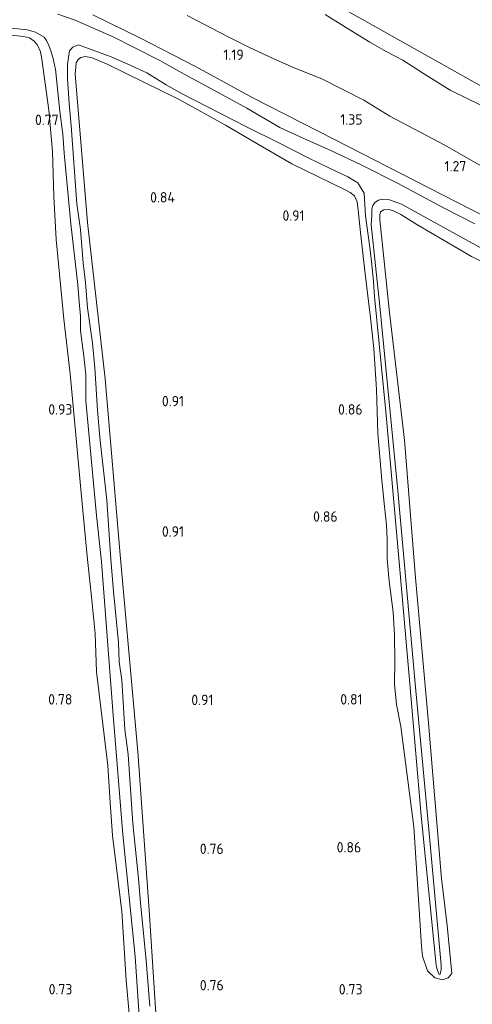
# Model space of a CAD drawing. Extents: x 126429 to 133038, y 413091 to 414846.
# Tile 258 of 304: x 131944 to 132022, y 413398 to 413568. Entities that reach past the tile are written whole.
import ezdxf
from ezdxf.enums import TextEntityAlignment as Align

# ---------------------------------------------------------------- set-up
doc = ezdxf.new("R2010")
doc.units = 0
for name, color, linetype, lineweight in [('B-ME-GR-GRAS-GV', 60, 'Continuous', 13), ('B-ME-GW-OPHOGING_KRUIN-G', 90, 'Continuous', 18), ('B-ME-GW-TALUD_KRUIN-G', 90, 'Continuous', 18), ('B-ME-GW-TALUD_TEEN-G', 90, 'Continuous', 18), ('B-ME-OG-HOOGTEPUNT-S', 7, 'Continuous', 25), ('B-ME-OG-WATER_SLOOT-G', 120, 'Continuous', 18), ('B-ME-OG-WATER_SLOOT-GV', 120, 'Continuous', 18)]:
    doc.layers.add(name, color=color, linetype=linetype, lineweight=lineweight)
doc.styles.add('NLCS-ISO-ANNOTATIVE-T18', font='NLCS-ISO.ttf', dxfattribs={"height": 1.8})

# ---------------------------------------------------------------- blocks, each defined once
blk = doc.blocks.new('SAL-HOOGTELABEL-SO')
at = {"color": 0, "linetype": 'ByBlock', "lineweight": -2, "style": 'NLCS-ISO-ANNOTATIVE-T18'}
blk.add_attdef('HOOGTE', text='', height=1.8, dxfattribs=at).set_placement((2.79, 0), align=Align.RIGHT)

msp = doc.modelspace()

# ---------------------------------------------------------------- linework, layer by layer
at = {"layer": 'B-ME-GR-GRAS-GV'}
for points in [[(132050.529, 413578.269, 1.212), (132048.508, 413554.082, 1.561), (132043.389, 413555.382, 1.724), (132037.328, 413556.35, 1.861), (132031.921, 413555.797, 2.114), (132048.015, 413548.19, 2.126), (132047.674, 413544.11, 2.149), (132043.483, 413545.32, 2.162), (132038.478, 413546.879, 2.171), (132033.446, 413548.768, 2.144), (132028.262, 413550.904, 2.099), (132021.042, 413554.386, 2.115), (132017.887, 413555.944, 1.968), (132013.32, 413558.805, 1.986), (132009.739, 413561.109, 2.058), (132006.836, 413562.638, 2.072), (132004.054, 413564.246, 2.131), (131999.998, 413566.714, 2.013), (131996.347, 413568.975, 2.163)], [(132022.122, 413532.906, -0.131), (132016.875, 413535.608, -0.131), (132008.833, 413539.925, -0.131), (132002.675, 413543.01, -0.131), (131997.351, 413545.539, -0.131), (131992.801, 413547.535, -0.131), (131988.509, 413549.524, -0.131), (131982.829, 413552.858, -0.131), (131977.891, 413555.533, -0.131), (131972.078, 413558.713, -0.131), (131967.847, 413561.063, -0.131), (131963.315, 413563.366, -0.131), (131959.951, 413565.105, -0.131), (131953.29, 413568.005, -0.131), (131950.259, 413569.037, -0.131)], [(132029.043, 413531.508, 1.108), (132014.115, 413539.18, 1.145), (131997.958, 413547.434, 1.176), (131983.881, 413554.608, 1.077), (131974.005, 413560.04, 1.072), (131964.421, 413564.98, 1.068), (131956.332, 413568.953, 1.108)], [(131956.332, 413568.953, 1.108), (131964.421, 413564.98, 1.068), (131974.005, 413560.04, 1.072), (131983.881, 413554.608, 1.077), (131997.958, 413547.434, 1.176), (132014.115, 413539.18, 1.145), (132029.043, 413531.508, 1.108)], [(131972.563, 413568.82, 1.241), (131979.634, 413565.165, 1.205), (131983.302, 413563.287, 1.234), (131987.359, 413561.408, 1.212), (131990.621, 413559.967, 1.244), (131995.86, 413557.825, 1.189), (132003.029, 413554.232, 1.433), (132007.505, 413551.475, 1.439), (132016.98, 413546.476, 1.312), (132022.086, 413543.541, 1.351)], [(132022.086, 413543.541, 1.351), (132016.98, 413546.476, 1.312), (132007.505, 413551.475, 1.439), (132003.029, 413554.232, 1.433), (131995.86, 413557.825, 1.189), (131990.621, 413559.967, 1.244), (131987.359, 413561.408, 1.212), (131983.302, 413563.287, 1.234), (131979.634, 413565.165, 1.205), (131972.563, 413568.82, 1.241)], [(131996.347, 413568.975, 2.163), (131999.998, 413566.714, 2.013), (132004.054, 413564.246, 2.131), (132006.836, 413562.638, 2.072), (132009.739, 413561.109, 2.058), (132013.32, 413558.805, 1.986), (132017.887, 413555.944, 1.968), (132021.042, 413554.386, 2.115), (132028.262, 413550.904, 2.099)], [(131942.319, 413566.666, -0.131), (131944.975, 413566.363, -0.131), (131946.441, 413565.939, -0.131), (131947.931, 413565.078, -0.131), (131948.341, 413564.525, -0.131), (131948.706, 413563.669, -0.131), (131949.124, 413562.574, -0.131), (131949.471, 413561.403, -0.131), (131949.728, 413560.235, -0.131), (131949.903, 413559.559, -0.131), (131950.598, 413552.263, -0.131), (131951.148, 413548.348, -0.131), (131951.386, 413545.103, -0.131), (131952.539, 413532.872, -0.131), (131953.745, 413522.366, -0.131), (131953.942, 413519.423, -0.131), (131954.179, 413516.964, -0.131), (131954.211, 413514.484, -0.131), (131954.764, 413510.066, -0.131), (131955.114, 413506.844, -0.131), (131955.102, 413502.354, -0.131), (131956.97, 413482.605, -0.131), (131957.785, 413474.615, -0.131), (131959.799, 413448.161, -0.131), (131961.489, 413427.565, -0.131), (131963.588, 413406.562, -0.131), (131965.035, 413385.168, -0.131)], [(131941.723, 413565.471, 0.667), (131944.358, 413565.224, 0.737), (131945.367, 413564.947, 0.737), (131946.194, 413564.392, 0.737), (131946.787, 413563.708, 0.687), (131947.3, 413562.576, 0.696), (131947.496, 413561.314, 0.762), (131948.72, 413552.478, 0.751), (131949.339, 413545.362, 0.78), (131949.59, 413537.619, 0.774), (131950.009, 413530.195, 0.719), (131951.338, 413516.459, 0.728), (131952.377, 413507.019, 0.728), (131953.397, 413496.518, 0.733), (131954.156, 413487.693, 0.728), (131955.323, 413475.604, 0.728), (131956.115, 413467.989, 0.742), (131956.717, 413462.261, 0.737), (131956.923, 413455.614, 0.746), (131958.868, 413439.485, 0.751), (131959.3, 413433.109, 0.751), (131959.681, 413427.415, 0.76), (131960.463, 413421.397, 0.746), (131961.331, 413414.332, 0.68), (131962.079, 413402.486, 0.65), (131963.847, 413382.619, 0.862)], [(131963.847, 413382.619, 0.862), (131962.079, 413402.486, 0.65), (131961.331, 413414.332, 0.68), (131960.463, 413421.397, 0.746), (131959.681, 413427.415, 0.76), (131959.3, 413433.109, 0.751), (131958.868, 413439.485, 0.751), (131956.923, 413455.614, 0.746), (131956.717, 413462.261, 0.737), (131956.115, 413467.989, 0.742), (131955.323, 413475.604, 0.728), (131954.156, 413487.693, 0.728), (131953.397, 413496.518, 0.733), (131952.377, 413507.019, 0.728), (131951.338, 413516.459, 0.728), (131950.009, 413530.195, 0.719), (131949.59, 413537.619, 0.774), (131949.339, 413545.362, 0.78), (131948.72, 413552.478, 0.751), (131947.496, 413561.314, 0.762), (131947.3, 413562.576, 0.696), (131946.787, 413563.708, 0.687), (131946.194, 413564.392, 0.737), (131945.367, 413564.947, 0.737), (131944.358, 413565.224, 0.737), (131941.723, 413565.471, 0.667)], [(131966.126, 413397.966, -0.131), (131965.497, 413405.845, -0.131), (131964.548, 413415.831, -0.131), (131964.188, 413420.008, -0.131), (131963.211, 413429.515, -0.131), (131962.396, 413441.373, -0.131), (131961.805, 413445.71, -0.131), (131961.299, 413454.204, -0.131), (131960.861, 413457.352, -0.131), (131960.746, 413460.673, -0.131), (131959.888, 413469.52, -0.131), (131959.437, 413475.096, -0.131), (131958.712, 413485.244, -0.131), (131957.544, 413496.046, -0.131), (131957.125, 413500.749, -0.131), (131956.666, 413508.06, -0.131), (131956.274, 413512.304, -0.131), (131955.415, 413518.438, -0.131), (131955.03, 413522.757, -0.131), (131954.66, 413526.142, -0.131), (131954.168, 413531.9, -0.131), (131953.54, 413536.355, -0.131), (131952.596, 413549.78, -0.131), (131952.232, 413553.668, -0.131), (131951.923, 413557.933, -0.131), (131951.968, 413560.444, -0.131), (131952.315, 413562.723, -0.131), (131952.889, 413563.375, -0.131), (131953.839, 413563.749, -0.131), (131959.461, 413561.67, -0.131), (131962.325, 413560.428, -0.131), (131965.616, 413558.957, -0.131), (131968.952, 413556.84, -0.131), (131971.716, 413555.326, -0.131), (131982.817, 413549.636, -0.131), (131988.476, 413546.831, -0.131), (131993.291, 413544.364, -0.131), (131997.066, 413542.499, -0.131), (132000.276, 413540.991, -0.131), (132001.983, 413539.967, -0.131), (132003.083, 413538.213, -0.131), (132003.273, 413534.303, -0.131), (132003.73, 413530.93, -0.131), (132004.082, 413528.423, -0.131), (132004.391, 413525.888, -0.131), (132004.69, 413522.944, -0.131), (132004.871, 413520.363, -0.131), (132006.784, 413500.554, -0.131), (132008.998, 413475.885, -0.131), (132010.925, 413453.552, -0.131), (132012.91, 413430.801, -0.131), (132015.495, 413405.049, -0.131), (132015.621, 413404.309, -0.131), (132015.875, 413403.702, -0.131), (132016.016, 413403.47, -0.131), (132016.138, 413403.517, -0.131), (132016.343, 413404.301, -0.131), (132016.358, 413405.05, -0.131), (132014.254, 413427.84, -0.131), (132011.937, 413453.025, -0.131), (132008.891, 413486.837, -0.131), (132005.787, 413518.726, -0.131), (132004.251, 413532.702, -0.131), (132004.37, 413534.317, -0.131), (132004.4, 413535.405, -0.131), (132004.542, 413536.055, -0.131), (132004.922, 413536.585, -0.131), (132005.523, 413536.962, -0.131), (132006.231, 413537.138, -0.131), (132007.413, 413537.043, -0.131), (132009.486, 413536.311, -0.131), (132025.641, 413527.369, -0.131)], [(131968.043, 413383.378, 0.769), (131966.021, 413414.567, 0.656), (131964.053, 413441.862, 0.679), (131961.015, 413475.841, 0.733), (131958.444, 413506.14, 0.751), (131955.367, 413533.146, 0.746), (131953.405, 413557.378, 0.855), (131953.27, 413558.683, 0.851), (131953.37, 413559.923, 0.846), (131953.455, 413560.646, 0.855), (131953.793, 413561.263, 0.864), (131954.236, 413561.605, 0.878), (131955.021, 413561.728, 0.896), (131956.173, 413561.518, 0.887), (131958.792, 413560.405, 0.851), (131971.213, 413554.339, 0.816), (131979.197, 413549.889, 0.832), (131985.568, 413546.153, 0.86), (131990.6, 413543.257, 0.86), (131999.684, 413538.822, 0.914), (132000.654, 413538.289, 0.914), (132001.401, 413537.711, 0.914), (132001.844, 413536.717, 0.918), (132002.018, 413535.263, 0.86), (132002.455, 413531.426, 0.819), (132003.263, 413524.294, 0.841), (132004.161, 413516.698, 0.837), (132004.746, 413511.412, 0.81), (132005.218, 413504.329, 0.787), (132005.446, 413496.764, 0.737), (132006.133, 413488.687, 0.737), (132006.593, 413484.146, 0.765), (132006.894, 413480.939, 0.778), (132007.038, 413478.542, 0.733), (132007.016, 413475.149, 0.697), (132007.354, 413471.261, 0.67), (132008.094, 413465.915, 0.769), (132008.323, 413461.942, 0.71), (132008.334, 413457.504, 0.706), (132008.288, 413453.504, 0.71), (132008.669, 413449.998, 0.71), (132009.394, 413446.208, 0.728), (132011.605, 413428.907, 0.674), (132012.972, 413408.362, 0.579), (132013.14, 413406.631, 0.626), (132013.959, 413404.061, 0.439), (132015.264, 413402.847, 0.276), (132016.567, 413402.533, 0.326), (132017.555, 413402.886, 0.376), (132018.174, 413403.602, 0.564), (132017.348, 413411.912, 0.639), (132016.41, 413419.995, 0.647), (132014.122, 413447.504, 0.71), (132011.919, 413471.825, 0.728), (132010.032, 413495.574, 0.783), (132007.448, 413517.588, 0.819), (132005.741, 413533.563, 0.878), (132005.756, 413534.448, 0.878), (132005.87, 413534.955, 0.869), (132006.454, 413535.306, 0.878), (132007.359, 413535.349, 0.873), (132008.239, 413535.062, 0.869), (132009.384, 413534.498, 0.855), (132012.146, 413532.789, 0.801), (132021.546, 413527.268, 0.697), (132024.507, 413525.775, 0.665)], [(132024.507, 413525.775, 0.665), (132021.546, 413527.268, 0.697), (132012.146, 413532.789, 0.801), (132009.384, 413534.498, 0.855), (132008.239, 413535.062, 0.869), (132007.359, 413535.349, 0.873), (132006.454, 413535.306, 0.878), (132005.87, 413534.955, 0.869), (132005.756, 413534.448, 0.878), (132005.741, 413533.563, 0.878), (132007.448, 413517.588, 0.819), (132010.032, 413495.574, 0.783), (132011.919, 413471.825, 0.728), (132014.122, 413447.504, 0.71), (132016.41, 413419.995, 0.647), (132017.348, 413411.912, 0.639), (132018.174, 413403.602, 0.564), (132017.555, 413402.886, 0.376), (132016.567, 413402.533, 0.326), (132015.264, 413402.847, 0.276), (132013.959, 413404.061, 0.439), (132013.14, 413406.631, 0.626), (132012.972, 413408.362, 0.579), (132011.605, 413428.907, 0.674), (132009.394, 413446.208, 0.728), (132008.669, 413449.998, 0.71), (132008.288, 413453.504, 0.71), (132008.334, 413457.504, 0.706), (132008.323, 413461.942, 0.71), (132008.094, 413465.915, 0.769), (132007.354, 413471.261, 0.67), (132007.016, 413475.149, 0.697), (132007.038, 413478.542, 0.733), (132006.894, 413480.939, 0.778), (132006.593, 413484.146, 0.765), (132006.133, 413488.687, 0.737), (132005.446, 413496.764, 0.737), (132005.218, 413504.329, 0.787), (132004.746, 413511.412, 0.81), (132004.161, 413516.698, 0.837), (132003.263, 413524.294, 0.841), (132002.455, 413531.426, 0.819), (132002.018, 413535.263, 0.86), (132001.844, 413536.717, 0.918), (132001.401, 413537.711, 0.914), (132000.654, 413538.289, 0.914), (131999.684, 413538.822, 0.914), (131990.6, 413543.257, 0.86), (131985.568, 413546.153, 0.86), (131979.197, 413549.889, 0.832), (131971.213, 413554.339, 0.816), (131958.792, 413560.405, 0.851), (131956.173, 413561.518, 0.887), (131955.021, 413561.728, 0.896), (131954.236, 413561.605, 0.878), (131953.793, 413561.263, 0.864), (131953.455, 413560.646, 0.855), (131953.37, 413559.923, 0.846), (131953.27, 413558.683, 0.851), (131953.405, 413557.378, 0.855), (131955.367, 413533.146, 0.746), (131958.444, 413506.14, 0.751), (131961.015, 413475.841, 0.733), (131964.053, 413441.862, 0.679), (131966.021, 413414.567, 0.656), (131968.043, 413383.378, 0.769)]]:
    msp.add_polyline3d(points, dxfattribs=at)
at = {"layer": 'B-ME-GW-OPHOGING_KRUIN-G'}
msp.add_polyline3d([(131694.521, 413549.179, 2.11), (131699.999, 413549.999, 2.402), (131707.216, 413550.523, 2.312), (131741.62, 413551.809, 2.162), (131750.51, 413549.998, 2.248), (131770.343, 413558.179, 2.113), (131784.164, 413562.681, 2.097), (131808.671, 413568.087, 1.947), (131831.401, 413572.619, 1.937), (131854.131, 413577.152, 1.927), (131877.2, 413581.57, 2), (131900.27, 413585.988, 2.072), (131925.262, 413591.27, 2.05), (131950.254, 413596.553, 2.027), (131974.151, 413583.666, 2.02), (131998.049, 413570.78, 2.013), (132029.472, 413553.158, 2.226), (132039.169, 413549.318, 2.251), (132047.845, 413546.15, 2.138)], dxfattribs=at)
at = {"layer": 'B-ME-GW-TALUD_KRUIN-G'}
msp.add_polyline3d([(131996.347, 413568.975, 2.163), (131999.998, 413566.714, 2.013), (132004.054, 413564.246, 2.131), (132006.836, 413562.638, 2.072), (132009.739, 413561.109, 2.058), (132013.32, 413558.805, 1.986), (132017.887, 413555.944, 1.968), (132021.042, 413554.386, 2.115), (132028.262, 413550.904, 2.099), (132033.446, 413548.768, 2.144), (132038.478, 413546.879, 2.171), (132043.483, 413545.32, 2.162), (132047.674, 413544.11, 2.149)], dxfattribs=at)
at = {"layer": 'B-ME-GW-TALUD_TEEN-G'}
msp.add_polyline3d([(132046.685, 413532.266, 1.281), (132044.315, 413533.023, 1.113), (132041.41, 413534.622, 1.242), (132038.92, 413536.101, 1.24), (132036.337, 413537.263, 1.24), (132034.073, 413538.418, 1.23), (132029.357, 413539.732, 1.129), (132026.072, 413541.345, 1.212), (132022.086, 413543.541, 1.351), (132016.98, 413546.476, 1.312), (132007.505, 413551.475, 1.439), (132003.029, 413554.232, 1.433), (131995.86, 413557.825, 1.189), (131990.621, 413559.967, 1.244), (131987.359, 413561.408, 1.212), (131983.302, 413563.287, 1.234), (131979.634, 413565.165, 1.205), (131972.563, 413568.82, 1.241)], dxfattribs=at)
at = {"layer": 'B-ME-OG-WATER_SLOOT-G'}
for points in [[(131956.332, 413568.953, 1.108), (131964.421, 413564.98, 1.068), (131974.005, 413560.04, 1.072), (131983.881, 413554.608, 1.077), (131997.958, 413547.434, 1.176), (132014.115, 413539.18, 1.145), (132029.043, 413531.508, 1.108), (132031.619, 413530.253, 1.036), (132034.744, 413529.171, 1.036), (132037.957, 413528.062, 1.036), (132041.589, 413527.053, 1.027), (132044.242, 413526.399, 1.022), (132046.167, 413526.068, 1)], [(131963.847, 413382.619, 0.862), (131962.079, 413402.486, 0.65), (131961.331, 413414.332, 0.68), (131960.463, 413421.397, 0.746), (131959.681, 413427.415, 0.76), (131959.3, 413433.109, 0.751), (131958.868, 413439.485, 0.751), (131956.923, 413455.614, 0.746), (131956.717, 413462.261, 0.737), (131956.115, 413467.989, 0.742), (131955.323, 413475.604, 0.728), (131954.156, 413487.693, 0.728), (131953.397, 413496.518, 0.733), (131952.377, 413507.019, 0.728), (131951.338, 413516.459, 0.728), (131950.009, 413530.195, 0.719), (131949.59, 413537.619, 0.774), (131949.339, 413545.362, 0.78), (131948.72, 413552.478, 0.751), (131947.496, 413561.314, 0.762), (131947.3, 413562.576, 0.696), (131946.787, 413563.708, 0.687), (131946.194, 413564.392, 0.737), (131945.367, 413564.947, 0.737), (131944.358, 413565.224, 0.737), (131941.723, 413565.471, 0.667)], [(132012.972, 413408.362, 0.579), (132011.605, 413428.907, 0.674), (132009.394, 413446.208, 0.728), (132008.669, 413449.998, 0.71), (132008.288, 413453.504, 0.71), (132008.334, 413457.504, 0.706), (132008.323, 413461.942, 0.71), (132008.094, 413465.915, 0.769), (132007.354, 413471.261, 0.67), (132007.016, 413475.149, 0.697), (132007.038, 413478.542, 0.733), (132006.894, 413480.939, 0.778), (132006.593, 413484.146, 0.765), (132006.133, 413488.687, 0.737), (132005.446, 413496.764, 0.737), (132005.218, 413504.329, 0.787), (132004.746, 413511.412, 0.81), (132004.161, 413516.698, 0.837), (132003.263, 413524.294, 0.841), (132002.455, 413531.426, 0.819), (132002.018, 413535.263, 0.86), (132001.844, 413536.717, 0.918), (132001.401, 413537.711, 0.914), (132000.654, 413538.289, 0.914), (131999.684, 413538.822, 0.914), (131990.6, 413543.257, 0.86), (131985.568, 413546.153, 0.86), (131979.197, 413549.889, 0.832), (131971.213, 413554.339, 0.816), (131958.792, 413560.405, 0.851), (131956.173, 413561.518, 0.887), (131955.021, 413561.728, 0.896), (131954.236, 413561.605, 0.878), (131953.793, 413561.263, 0.864), (131953.455, 413560.646, 0.855), (131953.37, 413559.923, 0.846), (131953.27, 413558.683, 0.851), (131953.405, 413557.378, 0.855), (131955.367, 413533.146, 0.746), (131958.444, 413506.14, 0.751), (131961.015, 413475.841, 0.733), (131964.053, 413441.862, 0.679), (131966.021, 413414.567, 0.656), (131968.043, 413383.378, 0.769)], [(132024.507, 413525.775, 0.665), (132021.546, 413527.268, 0.697), (132012.146, 413532.789, 0.801), (132009.384, 413534.498, 0.855), (132008.239, 413535.062, 0.869), (132007.359, 413535.349, 0.873), (132006.454, 413535.306, 0.878), (132005.87, 413534.955, 0.869), (132005.756, 413534.448, 0.878), (132005.741, 413533.563, 0.878), (132007.448, 413517.588, 0.819), (132010.032, 413495.574, 0.783), (132011.919, 413471.825, 0.728), (132014.122, 413447.504, 0.71), (132016.41, 413419.995, 0.647), (132017.348, 413411.912, 0.639)], [(132017.348, 413411.912, 0.639), (132018.174, 413403.602, 0.564), (132017.555, 413402.886, 0.376), (132016.567, 413402.533, 0.326), (132015.264, 413402.847, 0.276), (132013.959, 413404.061, 0.439), (132013.14, 413406.631, 0.626), (132012.972, 413408.362, 0.579)]]:
    msp.add_polyline3d(points, dxfattribs=at)
at = {"layer": 'B-ME-OG-WATER_SLOOT-GV'}
for points in [[(131950.259, 413569.037, -0.131), (131953.29, 413568.005, -0.131), (131959.951, 413565.105, -0.131), (131963.315, 413563.366, -0.131), (131967.847, 413561.063, -0.131), (131972.078, 413558.713, -0.131), (131977.891, 413555.533, -0.131), (131982.829, 413552.858, -0.131), (131988.509, 413549.524, -0.131), (131992.801, 413547.535, -0.131), (131997.351, 413545.539, -0.131), (132002.675, 413543.01, -0.131), (132008.833, 413539.925, -0.131), (132016.875, 413535.608, -0.131), (132022.122, 413532.906, -0.131)], [(131965.035, 413385.168, -0.131), (131963.588, 413406.562, -0.131), (131961.489, 413427.565, -0.131), (131959.799, 413448.161, -0.131), (131957.785, 413474.615, -0.131), (131956.97, 413482.605, -0.131), (131955.102, 413502.354, -0.131), (131955.114, 413506.844, -0.131), (131954.764, 413510.066, -0.131), (131954.211, 413514.484, -0.131), (131954.179, 413516.964, -0.131), (131953.942, 413519.423, -0.131), (131953.745, 413522.366, -0.131), (131952.539, 413532.872, -0.131), (131951.386, 413545.103, -0.131), (131951.148, 413548.348, -0.131), (131950.598, 413552.263, -0.131), (131949.903, 413559.559, -0.131), (131949.728, 413560.235, -0.131), (131949.471, 413561.403, -0.131), (131949.124, 413562.574, -0.131), (131948.706, 413563.669, -0.131), (131948.341, 413564.525, -0.131), (131947.931, 413565.078, -0.131), (131946.441, 413565.939, -0.131), (131944.975, 413566.363, -0.131), (131942.319, 413566.666, -0.131)], [(132025.641, 413527.369, -0.131), (132009.486, 413536.311, -0.131), (132007.413, 413537.043, -0.131), (132006.231, 413537.138, -0.131), (132005.523, 413536.962, -0.131), (132004.922, 413536.585, -0.131), (132004.542, 413536.055, -0.131), (132004.4, 413535.405, -0.131), (132004.37, 413534.317, -0.131), (132004.251, 413532.702, -0.131), (132005.787, 413518.726, -0.131), (132008.891, 413486.837, -0.131), (132011.937, 413453.025, -0.131), (132014.254, 413427.84, -0.131), (132016.358, 413405.05, -0.131), (132016.343, 413404.301, -0.131), (132016.138, 413403.517, -0.131), (132016.016, 413403.47, -0.131), (132015.875, 413403.702, -0.131), (132015.621, 413404.309, -0.131), (132015.495, 413405.049, -0.131), (132012.91, 413430.801, -0.131), (132010.925, 413453.552, -0.131), (132008.998, 413475.885, -0.131), (132006.784, 413500.554, -0.131), (132004.871, 413520.363, -0.131), (132004.69, 413522.944, -0.131), (132004.391, 413525.888, -0.131), (132004.082, 413528.423, -0.131), (132003.73, 413530.93, -0.131), (132003.273, 413534.303, -0.131), (132003.083, 413538.213, -0.131), (132001.983, 413539.967, -0.131), (132000.276, 413540.991, -0.131), (131997.066, 413542.499, -0.131), (131993.291, 413544.364, -0.131), (131988.476, 413546.831, -0.131), (131982.817, 413549.636, -0.131), (131971.716, 413555.326, -0.131), (131968.952, 413556.84, -0.131), (131965.616, 413558.957, -0.131), (131962.325, 413560.428, -0.131), (131959.461, 413561.67, -0.131), (131953.839, 413563.749, -0.131), (131952.889, 413563.375, -0.131), (131952.315, 413562.723, -0.131), (131951.968, 413560.444, -0.131), (131951.923, 413557.933, -0.131), (131952.232, 413553.668, -0.131), (131952.596, 413549.78, -0.131), (131953.54, 413536.355, -0.131), (131954.168, 413531.9, -0.131), (131954.66, 413526.142, -0.131), (131955.03, 413522.757, -0.131), (131955.415, 413518.438, -0.131), (131956.274, 413512.304, -0.131), (131956.666, 413508.06, -0.131), (131957.125, 413500.749, -0.131), (131957.544, 413496.046, -0.131), (131958.712, 413485.244, -0.131), (131959.437, 413475.096, -0.131), (131959.888, 413469.52, -0.131), (131960.746, 413460.673, -0.131), (131960.861, 413457.352, -0.131), (131961.299, 413454.204, -0.131), (131961.805, 413445.71, -0.131), (131962.396, 413441.373, -0.131), (131963.211, 413429.515, -0.131), (131964.188, 413420.008, -0.131), (131964.548, 413415.831, -0.131), (131965.497, 413405.845, -0.131), (131966.126, 413397.966, -0.131)]]:
    msp.add_polyline3d(points, dxfattribs=at)

# ---------------------------------------------------------------- block references
at = {"layer": 'B-ME-OG-HOOGTEPUNT-S'}
for p, values in [((131979.517, 413561.161, 1.193), {'HOOGTE': '1.19'}), ((131947.64, 413549.93, 0.774), {'HOOGTE': '0.77'}), ((131999.999, 413550, 1.353), {'HOOGTE': '1.35'}), ((132017.88, 413541.936, 1.268), {'HOOGTE': '1.27'}), ((131967.661, 413536.572, 0.837), {'HOOGTE': '0.84'}), ((131990.005, 413533.416, 0.913), {'HOOGTE': '0.91'}), ((131950, 413500, 0.932), {'HOOGTE': '0.93'}), ((131969.227, 413501.433, 0.913), {'HOOGTE': '0.91'}), ((132000.002, 413499.998, 0.864), {'HOOGTE': '0.86'}), ((131995.7, 413481.523, 0.862), {'HOOGTE': '0.86'}), ((131969.227, 413478.947, 0.913), {'HOOGTE': '0.91'}), ((131949.999, 413449.998, 0.783), {'HOOGTE': '0.78'}), ((131974.299, 413449.905, 0.913), {'HOOGTE': '0.91'}), ((132000.001, 413450.001, 0.81), {'HOOGTE': '0.81'}), ((131976.079, 413424.235, 0.761), {'HOOGTE': '0.76'}), ((131999.764, 413424.488, 0.862), {'HOOGTE': '0.86'}), ((131950.002, 413400.001, 0.728), {'HOOGTE': '0.73'}), ((131976.083, 413400.71, 0.761), {'HOOGTE': '0.76'}), ((131999.999, 413400, 0.728), {'HOOGTE': '0.73'})]:
    msp.add_blockref('SAL-HOOGTELABEL-SO', p, dxfattribs=at).add_auto_attribs(values)

doc.saveas('drawing.dxf')
